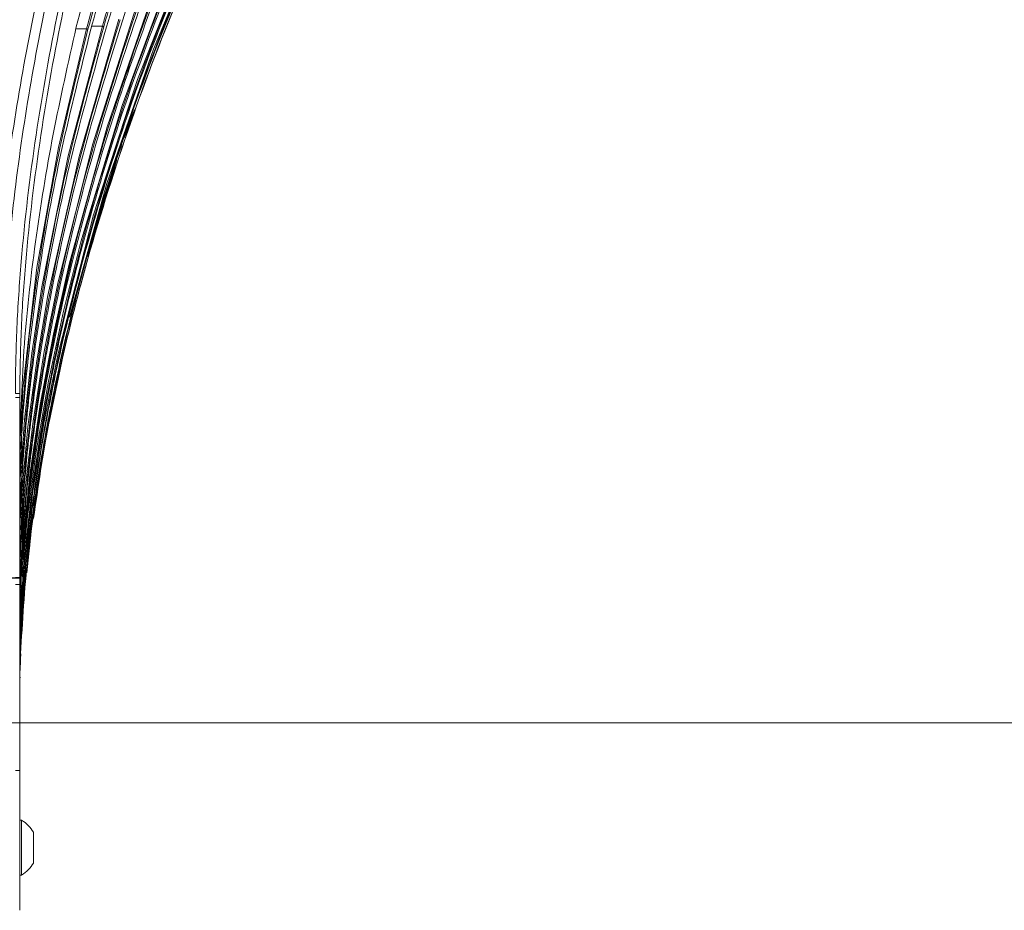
# Model space of a CAD drawing. Header units: millimetres. Extents: x 0 to 1118, y 0 to 864.
# Tile 334 of 372: x 920 to 954, y 387 to 417. Entities that reach past the tile are written whole.
import ezdxf

# ---------------------------------------------------------------- set-up
doc = ezdxf.new("R2010")
doc.units = ezdxf.units.MM
doc.styles.add('SLDTEXTSTYLE3', font='TXT', dxfattribs={"width": 0.605})
doc.dimstyles.new('SLDDIMSTYLE0', dxfattribs={"dimtxt": 3.175, "dimasz": 3.302, "dimexe": 0, "dimexo": 0.0625, "dimgap": 0.79375, "dimtad": 0, "dimtih": 1, "dimtoh": 1, "dimdec": 0, "dimlfac": 4, "dimrnd": 1e-09, "dimzin": 12, "dimdsep": 46, "dimtxsty": 'SLDTEXTSTYLE3', "dimsah": 1, "dimcen": 0.09, "dimadec": 0, "dimazin": 3, "dimtfac": 1, "dimtofl": 0, "dimtmove": 0, "dimatfit": 3, "dimfxl": 1, "dimfrac": 2, "dimtolj": 1, "dimtzin": 12, "dimarcsym": 0})

# ---------------------------------------------------------------- blocks, each defined once
blk = doc.blocks.new('_D_7')
at = {"color": 7, "linetype": 'Continuous', "lineweight": 0}
for p, q in [((826.142, 472.81), (985.875, 472.81)), ((984.275, 472.81), (984.275, 435.497)), ((984.275, 393.31), (984.275, 430.624)), ((911.37, 393.31), (985.875, 393.31))]:
    blk.add_line(p, q, dxfattribs=at)
for points in [[(984.275, 472.81), (983.767, 469.508), (984.783, 469.508)], [(984.275, 393.31), (984.783, 396.612), (983.767, 396.612)]]:
    blk.add_solid(points, dxfattribs=at)
at = {"color": 7, "linetype": 'Continuous', "lineweight": 0, "insert": (980.637, 434.717), "char_height": 3.175, "attachment_point": 1, "style": 'SLDTEXTSTYLE3'}
blk.add_mtext('318', dxfattribs=at)

msp = doc.modelspace()

# ---------------------------------------------------------------- linework, layer by layer
at = {"color": 9, "linetype": 'Continuous', "lineweight": 15}
for p, q in [((922.342, 417.08), (922.709, 417.08)), ((922.883, 417.169), (923.248, 417.169)), ((920.462, 396.561), (920.471, 396.684)), ((920.422, 395.674), (920.417, 395.674))]:
    msp.add_line(p, q, dxfattribs=at)
at = {"color": 7, "linetype": 'Continuous', "lineweight": 15}
for p, q in [((923.996, 413.354), (924.348, 414.305)), ((923.749, 412.592), (922.75, 409.284)), ((921.921, 405.962), (921.422, 403.612)), ((920.417, 404.456), (920.417, 398.285)), ((920.787, 399.637), (920.664, 398.456)), ((920.417, 398.285), (919.655, 398.285)), ((920.417, 398.273), (919.655, 398.246)), ((920.417, 398.285), (920.417, 398.273)), ((920.417, 398.273), (920.417, 398.049)), ((920.417, 398.049), (920.417, 391.686)), ((920.421, 395.617), (920.417, 395.619)), ((920.421, 395.617), (920.417, 395.619)), ((920.421, 395.603), (920.417, 395.608)), ((920.418, 395.593), (920.417, 395.596)), ((920.418, 395.593), (920.417, 395.596)), ((920.422, 395.576), (920.422, 395.576)), ((920.426, 395.594), (920.423, 395.601)), ((920.433, 395.573), (920.433, 395.576)), ((920.438, 395.594), (920.434, 395.6)), ((920.444, 395.575), (920.444, 395.575)), ((920.417, 394.873), (920.418, 394.873)), ((920.417, 391.686), (920.417, 391.535)), ((920.482, 389.976), (920.417, 389.976)), ((920.482, 388.101), (920.482, 389.976)), ((920.887, 388.511), (920.887, 389.567)), ((920.417, 388.101), (920.482, 388.101))]:
    msp.add_line(p, q, dxfattribs=at)
at = {"color": 9, "linetype": 'Continuous', "lineweight": 15, "flags": 128}
for points in [[(922.12, 407.21), (923.4, 411.787), (925.002, 416.39), (926.881, 420.907), (926.881, 420.907), (926.881, 420.907)], [(920.549, 398.889), (920.665, 400.198), (920.986, 402.612), (921.407, 405.015), (921.92, 407.411), (922.515, 409.791), (923.923, 414.458), (925.611, 419.049), (925.611, 419.049), (925.611, 419.049)], [(920.531, 399.553), (920.763, 401.806), (921.118, 404.22), (921.57, 406.63), (922.109, 409.025), (923.41, 413.723), (924.996, 418.351), (924.996, 418.351), (924.996, 418.351)], [(920.466, 399.505), (920.593, 401.257), (920.877, 403.647), (921.259, 406.036), (921.731, 408.413), (922.918, 413.14), (924.395, 417.805), (924.395, 417.805), (924.395, 417.805)], [(920.453, 400.438), (920.49, 401.201), (920.7, 403.454), (921.001, 405.709), (921.386, 407.954), (922.451, 412.71), (923.812, 417.411), (923.812, 417.411), (923.812, 417.411)], [(920.444, 401.779), (920.579, 403.693), (920.833, 405.971), (921.174, 408.241), (922.081, 412.735), (923.248, 417.169), (923.248, 417.169), (923.248, 417.169)], [(920.466, 403.242), (920.529, 404.762), (921.008, 408.91), (921.749, 413.018), (922.709, 417.08), (922.709, 417.08), (922.709, 417.08)], [(920.421, 395.674), (920.42, 395.674), (920.418, 395.674), (920.417, 395.674)], [(920.433, 395.673), (920.432, 395.673), (920.429, 395.673), (920.425, 395.673), (920.424, 395.673)]]:
    msp.add_lwpolyline(points, dxfattribs=at)
at = {"color": 7, "linetype": 'Continuous', "lineweight": 15, "flags": 128}
for points in [[(920.643, 399.274), (920.86, 401.169), (921.248, 403.573), (921.729, 405.964), (922.947, 410.711), (924.454, 415.347), (926.241, 419.901), (926.241, 419.901), (926.241, 419.901)], [(922.755, 417.068), (922.753, 417.068), (922.75, 417.069), (922.745, 417.07), (922.74, 417.072), (922.733, 417.074), (922.725, 417.076), (922.717, 417.078), (922.709, 417.08)], [(923.248, 417.169), (923.257, 417.166), (923.265, 417.164), (923.272, 417.162), (923.279, 417.16), (923.284, 417.158), (923.289, 417.157), (923.292, 417.156), (923.294, 417.155)], [(920.421, 395.62), (920.421, 395.62), (920.417, 395.622)], [(920.421, 395.62), (920.42, 395.62), (920.417, 395.621)], [(920.421, 395.615), (920.421, 395.615), (920.417, 395.618)], [(920.421, 395.608), (920.419, 395.609), (920.417, 395.611)], [(920.421, 395.608), (920.419, 395.609), (920.417, 395.611)], [(920.432, 395.604), (920.428, 395.609), (920.423, 395.614)], [(920.429, 395.594), (920.425, 395.601), (920.423, 395.605)], [(920.429, 395.594), (920.425, 395.601), (920.423, 395.605)]]:
    msp.add_lwpolyline(points, dxfattribs=at)
at = {"color": 7, "linetype": 'Continuous', "lineweight": 15}
for centre, radius, start, end in [((920.399, 395.575), 0.05, 34.6515, 61.5955), ((920.4, 395.575), 0.05, 29.3722, 62.8149), ((920.394, 395.575), 0.05, 20.4011, 54.5355), ((920.394, 395.575), 0.05, 20.3853, 54.5355), ((919.943, 389.039), 1.081, 29.2162, 60.1179), ((919.943, 389.039), 1.081, 299.8821, 330.7838)]:
    msp.add_arc(centre, radius, start, end, dxfattribs=at)
at = {"color": 9, "linetype": 'Continuous', "lineweight": 15}
msp.add_arc((920.38, 395.575), 0.05, 5.781, 22.7547, dxfattribs=at)
at = {"color": 7, "linetype": 'Continuous', "lineweight": 15}
for centre in [(919.917, 398.285), (919.917, 398.049)]:
    msp.add_ellipse(centre, major_axis=(0.5, 0), ratio=0.017455, start_param=0, end_param=0.785398, dxfattribs=at)
for points, knots in [([(919.46, 404.589), (919.489, 405.846), (919.547, 408.362), (919.947, 412.122), (920.534, 415.86), (921.302, 419.566), (922.248, 423.387), (923.34, 427.212), (924.568, 431.04), (926.286, 435.958), (928.627, 442.034), (930.822, 447.466), (932.457, 451.72), (933.576, 454.777), (934.78, 458.496), (935.775, 462.278), (936.37, 465.485), (936.675, 468.074), (936.813, 470.026), (936.854, 471.982), (936.794, 473.938), (936.63, 475.889), (936.36, 477.828), (935.982, 479.749), (935.496, 481.645), (934.905, 483.511), (934.216, 485.342), (933.435, 487.135), (932.576, 488.89), (931.342, 491.185), (929.668, 493.979), (927.563, 497.269), (925.697, 500.202), (924.134, 502.816), (922.877, 505.109), (921.739, 507.476), (920.764, 509.93), (920.016, 512.473), (919.55, 514.935), (919.488, 516.548), (919.46, 517.28)], [0, 0, 0, 0, 0.03161, 0.06328, 0.095007, 0.126745, 0.158412, 0.194005, 0.226759, 0.259514, 0.325003, 0.390489, 0.40686, 0.439606, 0.472359, 0.50512, 0.53789, 0.554285, 0.570679, 0.587078, 0.603476, 0.619878, 0.63628, 0.652683, 0.669087, 0.685486, 0.701886, 0.718261, 0.734645, 0.75103, 0.783779, 0.816524, 0.849269, 0.871187, 0.893109, 0.915009, 0.937209, 0.959443, 0.981595, 1, 1, 1, 1]), ([(919.814, 517.282), (919.836, 516.563), (919.88, 515.199), (920.206, 513.21), (920.67, 511.311), (921.285, 509.435), (922.02, 507.604), (922.847, 505.825), (924.044, 503.515), (925.688, 500.704), (927.775, 497.4), (929.871, 494.1), (931.876, 490.735), (933.374, 487.826), (934.415, 485.423), (935.107, 483.582), (935.699, 481.705), (936.188, 479.796), (936.568, 477.865), (936.84, 475.914), (937.005, 473.953), (937.067, 471.984), (937.027, 470.018), (936.89, 468.055), (936.587, 465.452), (935.995, 462.23), (935.004, 458.431), (933.806, 454.7), (932.692, 451.633), (931.067, 447.372), (928.886, 441.936), (926.56, 435.859), (924.854, 430.946), (923.671, 427.231), (922.601, 423.482), (921.673, 419.732), (920.902, 415.98), (920.308, 412.222), (919.913, 408.421), (919.813, 405.868), (919.814, 404.589), (919.814, 404.589)], [0, 0, 0, 0, 0.0180989, 0.0343009, 0.0506248, 0.0672522, 0.083954, 0.1002614, 0.1166016, 0.1494229, 0.1821864, 0.2149512, 0.2478136, 0.2807436, 0.2972179, 0.3137028, 0.3302335, 0.346723, 0.3632639, 0.3797508, 0.3962872, 0.4127684, 0.4292934, 0.4457669, 0.4622768, 0.4952235, 0.5281339, 0.5610049, 0.5938375, 0.6102404, 0.6757874, 0.7412568, 0.7739608, 0.8066852, 0.8393627, 0.8720793, 0.9038808, 0.9357462, 0.9678092, 0.9999999, 1, 1, 1, 1]), ([(920.271, 404.589), (920.271, 404.589), (920.271, 405.342), (920.307, 406.851), (920.501, 409.809), (920.938, 413.458), (921.709, 417.765), (922.692, 422.033), (923.85, 426.254), (925.157, 430.432), (926.587, 434.57), (928.619, 440.047), (930.512, 444.797), (932.363, 449.567), (933.654, 453.012), (934.831, 456.513), (935.657, 459.37), (936.202, 461.527), (936.66, 463.694), (937.021, 465.87), (937.277, 468.061), (937.419, 470.266), (937.441, 472.474), (937.336, 474.68), (937.101, 476.878), (936.732, 479.057), (936.228, 481.212), (935.594, 483.329), (934.836, 485.404), (933.964, 487.433), (932.996, 489.414), (931.949, 491.353), (930.474, 493.887), (928.532, 496.987), (926.478, 500.24), (924.793, 503.089), (923.551, 505.392), (922.499, 507.617), (921.64, 509.77), (920.943, 512.005), (920.521, 514.028), (920.307, 515.795), (920.283, 516.786), (920.271, 517.282)], [0, 0, 0, 0, 0, 0.018977, 0.037989, 0.074644, 0.111434, 0.148132, 0.184897, 0.221618, 0.258365, 0.295132, 0.36871, 0.387123, 0.423977, 0.461348, 0.480099, 0.498871, 0.517355, 0.53585, 0.554387, 0.572894, 0.591455, 0.609967, 0.628485, 0.647072, 0.665592, 0.684182, 0.702696, 0.721195, 0.739739, 0.758206, 0.776692, 0.813548, 0.850319, 0.873584, 0.896882, 0.916178, 0.935543, 0.955221, 0.975067, 0.987499, 1, 1, 1, 1]), ([(920.418, 517.278), (920.432, 516.789), (920.462, 515.807), (920.68, 514.079), (921.097, 512.105), (921.781, 509.904), (922.643, 507.739), (923.706, 505.492), (924.954, 503.179), (926.635, 500.335), (928.688, 497.082), (930.629, 493.979), (932.104, 491.44), (933.152, 489.496), (934.123, 487.506), (934.997, 485.47), (935.757, 483.386), (936.394, 481.259), (936.899, 479.096), (937.27, 476.904), (937.507, 474.696), (937.613, 472.48), (937.592, 470.262), (937.45, 468.05), (937.194, 465.847), (936.834, 463.663), (936.375, 461.488), (935.83, 459.325), (935.004, 456.461), (933.827, 452.952), (932.536, 449.502), (930.685, 444.731), (928.792, 439.983), (926.759, 434.511), (925.329, 430.378), (924.021, 426.207), (922.86, 421.995), (921.877, 417.74), (921.099, 413.44), (920.66, 409.803), (920.454, 406.847), (920.43, 405.343), (920.417, 404.59)], [0, 0, 0, 0, 0.012335, 0.02474, 0.043824, 0.063079, 0.082727, 0.102461, 0.125658, 0.148897, 0.185641, 0.22253, 0.241044, 0.259575, 0.278146, 0.296758, 0.315355, 0.333963, 0.352639, 0.371243, 0.389917, 0.408512, 0.427096, 0.445736, 0.4643, 0.482907, 0.501451, 0.520252, 0.539075, 0.576513, 0.613404, 0.631826, 0.705387, 0.7421, 0.778829, 0.8155, 0.85214, 0.888839, 0.925421, 0.96212, 0.981044, 1, 1, 1, 1]), ([(933.905, 440.233), (933.219, 439.439), (931.844, 437.845), (930.005, 435.26), (928.337, 432.574), (926.839, 429.781), (925.468, 426.804), (924.254, 423.679), (923.196, 420.451), (922.637, 418.251), (922.356, 417.146)], [0, 0, 0, 0, 0.130981, 0.262824, 0.383159, 0.504312, 0.62825, 0.753257, 0.876035, 1, 1, 1, 1]), ([(922.709, 417.08), (922.709, 417.08), (922.944, 417.978), (923.454, 419.769), (924.335, 422.428), (925.337, 425.049), (926.516, 427.744), (927.886, 430.471), (929.497, 433.254), (931.292, 435.943), (932.611, 437.649), (933.295, 438.47), (933.295, 438.47)], [0, 0, 0, 0, 0.000001, 0.110599, 0.221888, 0.335251, 0.449288, 0.5812, 0.714035, 0.856533, 0.999999, 1, 1, 1, 1]), ([(933.335, 438.419), (932.668, 437.585), (931.331, 435.912), (929.548, 433.223), (927.932, 430.442), (926.575, 427.743), (925.409, 425.089), (924.416, 422.502), (923.515, 419.825), (923.009, 417.989), (922.755, 417.068)], [0, 0, 0, 0, 0.142525, 0.285991, 0.417919, 0.550745, 0.661409, 0.772687, 0.885977, 1, 1, 1, 1]), ([(922.854, 417.068), (923.122, 418.019), (923.66, 419.93), (924.636, 422.754), (925.741, 425.535), (926.99, 428.255), (928.371, 430.883), (929.887, 433.407), (931.523, 435.822), (932.713, 437.308), (933.31, 438.053)], [0, 0, 0, 0, 0.1199702, 0.2408114, 0.3642746, 0.488588, 0.6145624, 0.7413129, 0.8703049, 1, 1, 1, 1]), ([(923.248, 417.169), (923.248, 417.169), (923.447, 417.849), (923.865, 419.205), (924.559, 421.221), (925.319, 423.216), (926.288, 425.518), (927.506, 428.089), (929.049, 430.929), (930.769, 433.686), (932.033, 435.445), (932.689, 436.295), (932.689, 436.295)], [0, 0, 0, 0, 0.000001, 0.095614, 0.191564, 0.288515, 0.385792, 0.533518, 0.682278, 0.8406, 0.999999, 1, 1, 1, 1]), ([(932.729, 436.246), (932.09, 435.385), (930.808, 433.657), (929.1, 430.901), (927.552, 428.064), (926.339, 425.506), (925.375, 423.219), (924.619, 421.239), (923.917, 419.218), (923.502, 417.843), (923.294, 417.155)], [0, 0, 0, 0, 0.158348, 0.317744, 0.465485, 0.614233, 0.710022, 0.805809, 0.902905, 1, 1, 1, 1]), ([(923.389, 417.155), (923.689, 418.119), (924.29, 420.053), (925.354, 422.879), (926.532, 425.633), (927.74, 428.101), (928.945, 430.302), (930.125, 432.253), (931.372, 434.138), (932.262, 435.325), (932.707, 435.919)], [0, 0, 0, 0, 0.138662, 0.278334, 0.416981, 0.556523, 0.666638, 0.776757, 0.888377, 1, 1, 1, 1]), ([(923.946, 417.396), (924.205, 418.167), (924.724, 419.711), (925.604, 421.981), (926.556, 424.205), (927.332, 425.838), (928.161, 427.477), (929.109, 429.232), (930.5, 431.561), (931.556, 433.085), (932.084, 433.847)], [0, 0, 0, 0, 0.129045, 0.258095, 0.387105, 0.516119, 0.549984, 0.68551, 0.842751, 1, 1, 1, 1]), ([(920.752, 399.302), (920.763, 399.411), (920.911, 400.845), (921.296, 403.068), (921.905, 405.959), (922.695, 409.118), (923.879, 413.012), (925.562, 417.602), (926.908, 420.565), (927.583, 422.05)], [0, 0, 0, 0, 0.013801, 0.181269, 0.283338, 0.385536, 0.590718, 0.794995, 1, 1, 1, 1]), ([(927.573, 422.05), (926.901, 420.57), (925.555, 417.607), (923.877, 413.023), (922.691, 409.128), (921.906, 405.969), (921.326, 403.297), (921.05, 401.399), (920.891, 400.309)], [0, 0, 0, 0, 0.213396, 0.427551, 0.640939, 0.748042, 0.855277, 1, 1, 1, 1]), ([(926.924, 420.888), (926.282, 419.396), (924.995, 416.406), (923.403, 411.791), (922.298, 407.873), (921.578, 404.697), (921.074, 402.005), (920.641, 398.998), (920.511, 396.783), (920.445, 395.673)], [0, 0, 0, 0, 0.1860729, 0.3727995, 0.558867, 0.6522811, 0.74582, 0.8726612, 1, 1, 1, 1]), ([(920.447, 395.673), (920.513, 396.779), (920.646, 398.996), (921.082, 402), (921.588, 404.69), (922.31, 407.865), (923.418, 411.782), (925.016, 416.403), (926.306, 419.391), (926.952, 420.887)], [0, 0, 0, 0, 0.126902, 0.25436, 0.347303, 0.440375, 0.627289, 0.813312, 1, 1, 1, 1]), ([(926.285, 419.882), (925.673, 418.377), (924.447, 415.363), (922.949, 410.717), (921.928, 406.775), (921.282, 403.582), (920.876, 401.065), (920.561, 398.428), (920.476, 396.592), (920.433, 395.673)], [0, 0, 0, 0, 0.194559, 0.389795, 0.58435, 0.682055, 0.779903, 0.88979, 1, 1, 1, 1]), ([(920.436, 395.673), (920.48, 396.591), (920.569, 398.43), (920.888, 401.064), (921.298, 403.577), (921.947, 406.768), (922.974, 410.708), (924.481, 415.36), (925.712, 418.373), (926.328, 419.882)], [0, 0, 0, 0, 0.110018, 0.220393, 0.317551, 0.414859, 0.610349, 0.804826, 1, 1, 1, 1]), ([(925.656, 419.031), (925.076, 417.514), (923.915, 414.474), (922.75, 410.575), (921.956, 407.419), (921.445, 405.033), (921.02, 402.624), (920.704, 400.257), (920.489, 397.939), (920.444, 396.429), (920.421, 395.674)], [0, 0, 0, 0, 0.202472, 0.405647, 0.506838, 0.608147, 0.709863, 0.811747, 0.905769, 1, 1, 1, 1]), ([(920.423, 395.674), (920.448, 396.43), (920.498, 397.943), (920.719, 400.259), (921.039, 402.619), (921.468, 405.022), (921.985, 407.413), (922.786, 410.57), (923.961, 414.472), (925.129, 417.51), (925.714, 419.031)], [0, 0, 0, 0, 0.094216, 0.188658, 0.289744, 0.391004, 0.492715, 0.59455, 0.796908, 1, 1, 1, 1]), ([(920.417, 395.686), (920.417, 395.686), (920.417, 396.404), (920.456, 397.84), (920.614, 399.995), (920.864, 402.148), (921.27, 404.774), (921.892, 407.859), (922.795, 411.387), (923.855, 414.888), (924.692, 417.184), (925.11, 418.334)], [0, 0, 0, 0, 0.000001, 0.092596, 0.185407, 0.278753, 0.372238, 0.528217, 0.684622, 0.842155, 1, 1, 1, 1]), ([(925.04, 418.334), (924.495, 416.804), (923.402, 413.739), (922.324, 409.815), (921.607, 406.641), (921.154, 404.242), (920.798, 401.821), (920.496, 399.025), (920.446, 397.031), (920.417, 395.854)], [0, 0, 0, 0, 0.211223, 0.4231848, 0.5287477, 0.6344422, 0.7406044, 0.8469625, 1, 1, 1, 1]), ([(920.417, 396.589), (920.417, 396.589), (920.417, 397.329), (920.459, 398.875), (920.64, 401.221), (920.935, 403.627), (921.329, 406.027), (921.975, 409.21), (922.972, 413.156), (924.004, 416.243), (924.52, 417.789)], [0, 0, 0, 0, 0.000001, 0.10237, 0.213743, 0.32536, 0.437584, 0.549968, 0.774556, 1, 1, 1, 1]), ([(924.44, 417.789), (923.931, 416.247), (922.91, 413.157), (921.928, 409.219), (921.296, 406.049), (920.912, 403.672), (920.627, 401.274), (920.45, 398.98), (920.427, 397.485), (920.417, 396.797)], [0, 0, 0, 0, 0.226941, 0.454688, 0.566556, 0.678572, 0.79112, 0.903895, 1, 1, 1, 1]), ([(920.417, 397.694), (920.417, 397.694), (920.417, 398.089), (920.434, 399.242), (920.535, 401.155), (920.758, 403.428), (921.072, 405.697), (921.621, 408.803), (922.509, 412.727), (923.466, 415.837), (923.946, 417.396)], [0, 0, 0, 0, 0.000001, 0.058972, 0.17226, 0.285788, 0.399915, 0.5142, 0.756619, 1, 1, 1, 1]), ([(923.857, 417.396), (923.386, 415.842), (922.441, 412.727), (921.553, 408.732), (920.997, 405.477), (920.679, 402.985), (920.462, 400.472), (920.432, 398.787), (920.417, 397.944)], [0, 0, 0, 0, 0.245697, 0.49229, 0.61861, 0.74513, 0.872398, 1, 1, 1, 1]), ([(920.417, 399.01), (920.417, 399.01), (920.417, 399.749), (920.456, 401.231), (920.618, 403.484), (920.878, 405.767), (921.35, 408.844), (922.126, 412.66), (922.968, 415.657), (923.389, 417.155)], [0, 0, 0, 0, 0.000001, 0.120293, 0.240851, 0.367301, 0.493945, 0.746975, 1, 1, 1, 1]), ([(923.294, 417.155), (922.887, 415.683), (922.074, 412.738), (921.324, 408.99), (920.867, 405.969), (920.616, 403.724), (920.451, 401.501), (920.428, 400.037), (920.417, 399.304)], [0, 0, 0, 0, 0.252618, 0.505241, 0.631495, 0.757923, 0.878842, 1, 1, 1, 1]), ([(922.356, 417.146), (922.081, 415.925), (921.53, 413.488), (920.931, 409.789), (920.506, 406.063), (920.447, 403.563), (920.417, 402.311)], [0, 0, 0, 0, 0.2503139, 0.4999309, 0.7494791, 1, 1, 1, 1]), ([(922.755, 417.068), (922.42, 415.718), (921.75, 413.018), (921.02, 408.908), (920.519, 404.864), (920.45, 402.184), (920.417, 400.895)], [0, 0, 0, 0, 0.254646, 0.509293, 0.763946, 1, 1, 1, 1]), ([(920.457, 402.412), (920.458, 402.446), (920.472, 403.134), (920.63, 405.243), (921.033, 408.723), (921.806, 412.927), (922.505, 415.687), (922.854, 417.068)], [0, 0, 0, 0, 0.006835, 0.138911, 0.425948, 0.712975, 1, 1, 1, 1]), ([(924.169, 415.817), (924.059, 415.511), (923.536, 414.052), (922.756, 411.404), (921.844, 407.873), (921.223, 404.792), (920.821, 402.171), (920.582, 400.199), (920.5, 398.936), (920.464, 398.391)], [0, 0, 0, 0, 0.054675, 0.260126, 0.463196, 0.666781, 0.787463, 0.908311, 1, 1, 1, 1]), ([(922.961, 409.983), (923.238, 411.005), (923.523, 412.061), (923.903, 413.086), (923.916, 413.119)], [0, 0, 0, 0, 0.967784, 1, 1, 1, 1]), ([(923.034, 410.241), (923.286, 411.176), (923.547, 412.142), (923.894, 413.079), (923.906, 413.109)], [0, 0, 0, 0, 0.967809, 1, 1, 1, 1]), ([(921.427, 403.652), (921.456, 403.801), (921.558, 404.325), (921.668, 404.817), (921.746, 405.169)], [0, 0, 0, 0, 0.285758, 1, 1, 1, 1]), ([(920.417, 404.59), (920.415, 404.59), (920.412, 404.59), (920.382, 404.589), (920.336, 404.589), (920.293, 404.589), (920.271, 404.589)], [0, 0, 0, 0, 0.249991, 0.499988, 0.749991, 1, 1, 1, 1]), ([(920.417, 404.59), (920.417, 404.589), (920.417, 404.566), (920.417, 404.522), (920.417, 404.478), (920.417, 404.456), (920.417, 404.456)], [0, 0, 0, 0, 0.021378, 0.510632, 0.999888, 1, 1, 1, 1]), ([(920.42, 395.574), (920.419, 395.574), (920.418, 395.574), (920.417, 395.575), (920.417, 395.575), (920.417, 395.575), (920.417, 395.575)], [0, 0, 0, 0, 0.536273, 0.816094, 0.999993, 1, 1, 1, 1]), ([(920.42, 395.574), (920.42, 395.575), (920.42, 395.576), (920.42, 395.588), (920.42, 395.61), (920.421, 395.64), (920.421, 395.663), (920.421, 395.674)], [0, 0, 0, 0, 0.141618, 0.356331, 0.570913, 0.785471, 1, 1, 1, 1]), ([(920.423, 395.674), (920.423, 395.666), (920.423, 395.648), (920.422, 395.62), (920.422, 395.594), (920.422, 395.577), (920.422, 395.575), (920.422, 395.574)], [0, 0, 0, 0, 0.140998, 0.355519, 0.570219, 0.785097, 1, 1, 1, 1]), ([(920.43, 395.573), (920.43, 395.573), (920.429, 395.573), (920.427, 395.574), (920.424, 395.574), (920.422, 395.574), (920.422, 395.574)], [0, 0, 0, 0, 0.038455, 0.192273, 0.807547, 1, 1, 1, 1]), ([(920.422, 395.574), (920.422, 395.574), (920.424, 395.574), (920.426, 395.574), (920.428, 395.574), (920.429, 395.573), (920.43, 395.573)], [0, 0, 0, 0, 0.240123, 0.500068, 0.750034, 1, 1, 1, 1]), ([(920.43, 395.573), (920.43, 395.574), (920.43, 395.575), (920.431, 395.587), (920.431, 395.61), (920.432, 395.64), (920.433, 395.662), (920.433, 395.673)], [0, 0, 0, 0, 0.141725, 0.356504, 0.571083, 0.785558, 1, 1, 1, 1]), ([(920.436, 395.673), (920.435, 395.666), (920.435, 395.647), (920.434, 395.619), (920.433, 395.594), (920.433, 395.578), (920.433, 395.576), (920.433, 395.576)], [0, 0, 0, 0, 0.154387, 0.389457, 0.624727, 0.860159, 1, 1, 1, 1]), ([(920.433, 395.576), (920.433, 395.575), (920.433, 395.575), (920.433, 395.576), (920.433, 395.576)], [0, 0, 0, 0, 0.254986, 1, 1, 1, 1]), ([(920.441, 395.573), (920.441, 395.573), (920.44, 395.573), (920.437, 395.573), (920.435, 395.573), (920.434, 395.573), (920.433, 395.573)], [0, 0, 0, 0, 0.249966, 0.499932, 0.759886, 1, 1, 1, 1]), ([(920.434, 395.105), (920.435, 395.145), (920.437, 395.223), (920.442, 395.38), (920.447, 395.516), (920.449, 395.575)], [0, 0, 0, 0, 0.372534, 0.723306, 1, 1, 1, 1]), ([(920.441, 395.573), (920.441, 395.573), (920.442, 395.575), (920.442, 395.587), (920.443, 395.609), (920.444, 395.639), (920.445, 395.662), (920.445, 395.673)], [0, 0, 0, 0, 0.141709, 0.356525, 0.571126, 0.785582, 1, 1, 1, 1]), ([(920.447, 395.673), (920.447, 395.665), (920.446, 395.647), (920.445, 395.619), (920.444, 395.593), (920.444, 395.576), (920.444, 395.574), (920.444, 395.573)], [0, 0, 0, 0, 0.140864, 0.355443, 0.570199, 0.785079, 1, 1, 1, 1]), ([(920.449, 395.573), (920.449, 395.573), (920.448, 395.573), (920.447, 395.573), (920.445, 395.573), (920.444, 395.573), (920.444, 395.573)], [0, 0, 0, 0, 0.249979, 0.499958, 0.759918, 1, 1, 1, 1]), ([(920.449, 395.573), (920.449, 395.573), (920.449, 395.574), (920.449, 395.586), (920.45, 395.609), (920.452, 395.639), (920.453, 395.661), (920.453, 395.673)], [0, 0, 0, 0, 0.141679, 0.356503, 0.571122, 0.785583, 1, 1, 1, 1]), ([(920.454, 395.673), (920.453, 395.665), (920.453, 395.647), (920.451, 395.619), (920.45, 395.593), (920.45, 395.576), (920.45, 395.574), (920.45, 395.573)], [0, 0, 0, 0, 0.140793, 0.355393, 0.570169, 0.78506, 1, 1, 1, 1]), ([(920.45, 395.573), (920.45, 395.573), (920.45, 395.573), (920.45, 395.573), (920.45, 395.573)], [0, 0, 0, 0, 0.519919, 1, 1, 1, 1]), ([(920.417, 393.935), (920.418, 394.212), (920.418, 394.524), (920.428, 394.837), (920.429, 394.873)], [0, 0, 0, 0, 0.884284, 1, 1, 1, 1]), ([(920.417, 391.686), (920.417, 391.288), (920.417, 390.607), (920.417, 389.699), (920.417, 388.954), (920.417, 388.303), (920.417, 387.762), (920.417, 387.342), (920.417, 387.051), (920.417, 386.911), (920.417, 386.898), (920.417, 386.893)], [0, 0, 0, 0, 0.1584128, 0.2711139, 0.3838354, 0.4991898, 0.6083334, 0.7174776, 0.826751, 0.9360043, 1, 1, 1, 1])]:
    msp.add_open_spline(points, degree=3, knots=knots, dxfattribs=at)
for points in [[(920.417, 404.456), (920.415, 404.456), (920.412, 404.456), (920.382, 404.456), (920.336, 404.456), (920.293, 404.456), (920.271, 404.456)], [(920.271, 391.686), (920.293, 391.686), (920.336, 391.686), (920.382, 391.686), (920.412, 391.686), (920.415, 391.686), (920.417, 391.686)]]:
    msp.add_open_spline(points, degree=3, dxfattribs=at)
at = {"color": 9, "linetype": 'Continuous', "lineweight": 15}
msp.add_open_spline([(920.525, 397.429), (920.554, 397.95), (920.608, 398.928), (920.757, 399.896), (920.826, 400.349)], degree=3, knots=[0, 0, 0, 0, 0.532687, 1, 1, 1, 1], dxfattribs=at)

# ---------------------------------------------------------------- dimensions: what is measured, and where the dimension line sits
at = {"color": 7, "linetype": 'Continuous', "lineweight": 0}
dim = msp.add_linear_dim(base=(984.275, 393.31), p1=(824.542, 472.81), p2=(909.77, 393.31), angle=90, dimstyle='SLDDIMSTYLE0', dxfattribs=at)
dim.commit()
dim.dimension.update_dxf_attribs({"geometry": '_D_7', "text_midpoint": (984.275, 433.06), "dimtype": 160})

doc.saveas('drawing.dxf')
